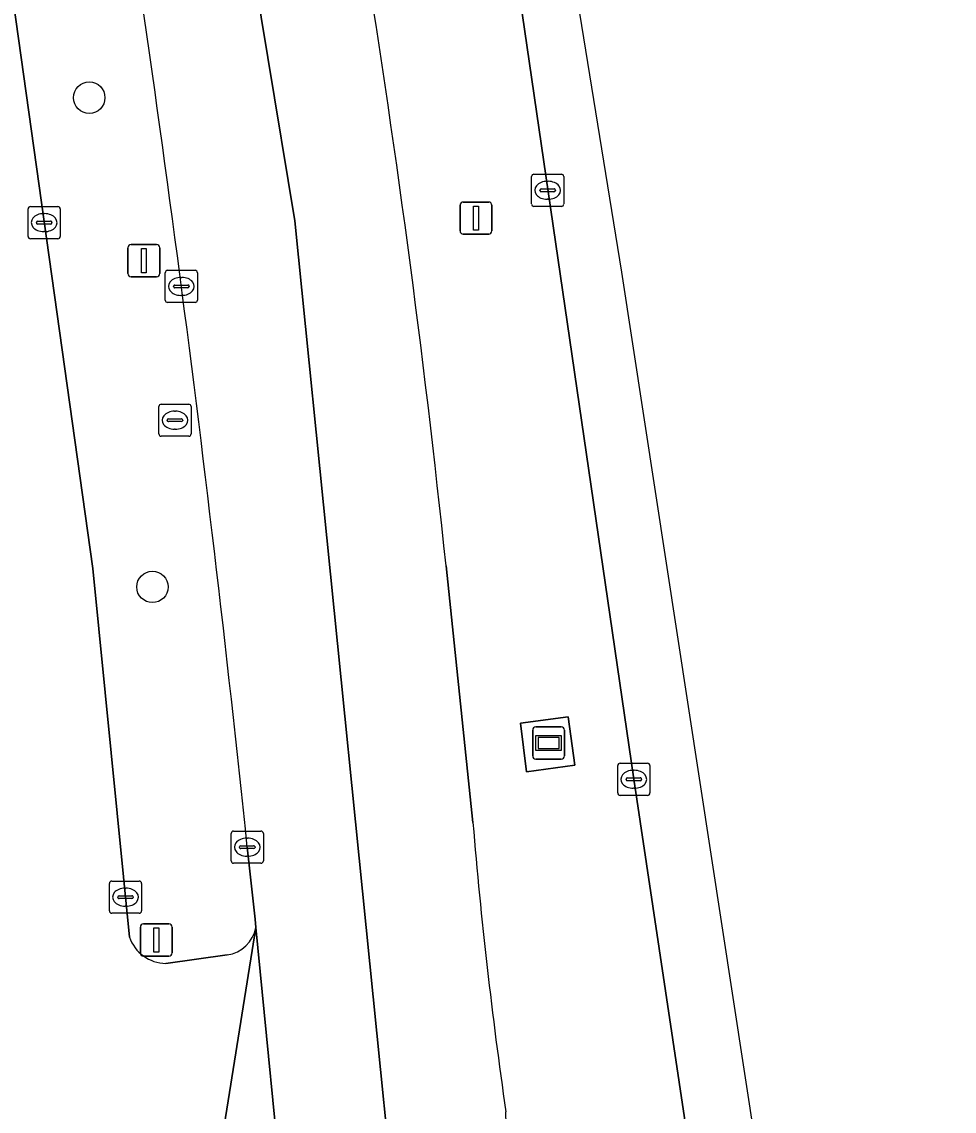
# Model space of a CAD drawing. Extents: x 162172 to 163187, y 382874 to 383685.
# Drawn here: x 163156.59 to 163185.58, y 383352.09 to 383385.96 of the extents above; entities that cross this region are included whole.
import ezdxf

# ---------------------------------------------------------------- set-up
doc = ezdxf.new("R2010")
doc.units = 0
for name, color, linetype in [('IMGEO_Berm_groen', 7, 'Continuous'), ('IMGEO_Boom', 7, 'Continuous'), ('IMGEO_Kolk', 7, 'Continuous'), ('IMGEO_Lichtmast', 7, 'Continuous'), ('IMGEO_Reclamebord', 7, 'Continuous'), ('IMGEO_Rijbaan_lokaal_open', 7, 'Continuous'), ('IMGEO_Rijbaan_regionaal_gesloten', 7, 'Continuous'), ('IMGEO_Rioolput', 7, 'Continuous'), ('IMGEO_Verkeersbordpaal', 7, 'Continuous'), ('IMGEO_Voetpad_open', 7, 'Continuous')]:
    doc.layers.add(name, color=color, linetype=linetype)

msp = doc.modelspace()

# ---------------------------------------------------------------- linework, layer by layer
at = {"layer": 'IMGEO_Berm_groen'}
for points in [[(163125.575, 383535.417), (163126.299, 383532.14), (163131.566, 383507.901), (163135.801, 383489.318), (163137.519, 383481.777), (163142.959, 383457.9), (163150.44, 383421.213), (163154.448, 383398.575), (163156.253, 383387.149), (163158.806, 383368.966), (163159.939, 383357.503)], [(163175.617, 383362.41), (163171.269, 383392.283), (163169.432, 383397.733), (163168.568, 383400.275)], [(163169.781, 383369.049), (163170.619, 383361.063)], [(163178.501, 383343.182), (163177.819, 383347.728), (163175.617, 383362.41)], [(163163.869, 383357.802), (163163.853, 383358.066), (163163.603, 383360.299)], [(163161.071, 383356.685), (163162.979, 383356.948)]]:
    msp.add_lwpolyline(points, dxfattribs=at)
msp.add_lwpolyline([(163172.281, 383362.645), (163172.096, 383364.152), (163173.579, 383364.355), (163173.784, 383362.845)], close=True, dxfattribs=at)
for centre, radius, start, end in [((162504.521, 383291.73), 662.639, 5.939545, 9.141556), ((162823.539, 383332.748), 348.14, 5.98514, 9.2905), ((163315.687, 383373.022), 145.56, 184.71261, 188.27669), ((163162.828, 383357.996), 1.059, 278.2132, 349.4217), ((163161.09, 383357.904), 1.219, 199.1994, 269.0958)]:
    msp.add_arc(centre, radius, start, end, dxfattribs=at)
at = {"layer": 'IMGEO_Boom'}
for centre in [(163158.689, 383383.603), (163160.655, 383368.392)]:
    msp.add_circle(centre, 0.489, dxfattribs=at)
at = {"layer": 'IMGEO_Kolk'}
for p, q in [((163172.441, 383380.297), (163172.441, 383381.149)), ((163172.516, 383381.223), (163173.368, 383381.223)), ((163173.442, 383381.149), (163173.442, 383380.297)), ((163172.7, 383380.717), (163172.7, 383380.729)), ((163173.138, 383380.68), (163172.74, 383380.68)), ((163172.743, 383380.766), (163173.141, 383380.766)), ((163172.929, 383381.003), (163172.954, 383381.003)), ((163173.184, 383380.729), (163173.184, 383380.717)), ((163172.952, 383380.443), (163172.927, 383380.443)), ((163156.787, 383379.291), (163156.787, 383380.143)), ((163156.862, 383380.217), (163157.714, 383380.217)), ((163157.788, 383380.143), (163157.788, 383379.291)), ((163173.368, 383380.223), (163172.516, 383380.223)), ((163157.046, 383379.711), (163157.046, 383379.723)), ((163157.484, 383379.674), (163157.086, 383379.674)), ((163157.089, 383379.76), (163157.487, 383379.76)), ((163157.275, 383379.997), (163157.3, 383379.997)), ((163157.53, 383379.723), (163157.53, 383379.711)), ((163157.298, 383379.437), (163157.273, 383379.437)), ((163157.714, 383379.217), (163156.862, 383379.217)), ((163161.052, 383377.309), (163161.052, 383378.161)), ((163161.127, 383378.235), (163161.979, 383378.235)), ((163161.54, 383378.015), (163161.565, 383378.015)), ((163162.053, 383378.161), (163162.053, 383377.309)), ((163161.311, 383377.729), (163161.311, 383377.741)), ((163161.749, 383377.692), (163161.351, 383377.692)), ((163161.354, 383377.778), (163161.752, 383377.778)), ((163161.795, 383377.741), (163161.795, 383377.729)), ((163161.563, 383377.455), (163161.538, 383377.455)), ((163161.979, 383377.235), (163161.127, 383377.235)), ((163175.119, 383361.984), (163175.119, 383362.836)), ((163175.194, 383362.91), (163176.046, 383362.91)), ((163176.12, 383362.836), (163176.12, 383361.984)), ((163175.378, 383362.404), (163175.378, 383362.416)), ((163175.421, 383362.453), (163175.819, 383362.453)), ((163175.607, 383362.69), (163175.632, 383362.69)), ((163175.862, 383362.416), (163175.862, 383362.404)), ((163175.816, 383362.367), (163175.418, 383362.367)), ((163175.63, 383362.13), (163175.605, 383362.13)), ((163176.046, 383361.91), (163175.194, 383361.91)), ((163163.101, 383359.873), (163163.101, 383360.725)), ((163163.176, 383360.799), (163164.028, 383360.799)), ((163164.102, 383360.725), (163164.102, 383359.873)), ((163163.589, 383360.579), (163163.614, 383360.579)), ((163163.36, 383360.293), (163163.36, 383360.305)), ((163163.798, 383360.256), (163163.4, 383360.256)), ((163163.403, 383360.342), (163163.801, 383360.342)), ((163163.612, 383360.019), (163163.587, 383360.019)), ((163163.844, 383360.305), (163163.844, 383360.293)), ((163164.028, 383359.799), (163163.176, 383359.799)), ((163159.316, 383358.318), (163159.316, 383359.17)), ((163159.391, 383359.244), (163160.243, 383359.244)), ((163159.804, 383359.024), (163159.829, 383359.024)), ((163160.317, 383359.17), (163160.317, 383358.318)), ((163159.575, 383358.738), (163159.575, 383358.75)), ((163160.013, 383358.701), (163159.615, 383358.701)), ((163159.618, 383358.787), (163160.016, 383358.787)), ((163160.059, 383358.75), (163160.059, 383358.738)), ((163159.827, 383358.464), (163159.802, 383358.464)), ((163160.243, 383358.244), (163159.391, 383358.244))]:
    msp.add_line(p, q, dxfattribs=at)
for points in [[(163172.441, 383380.297), (163172.441, 383381.149)], [(163172.516, 383381.223), (163173.368, 383381.223)], [(163173.442, 383381.149), (163173.442, 383380.297)], [(163156.787, 383379.291), (163156.787, 383380.143)], [(163156.862, 383380.217), (163157.714, 383380.217)], [(163157.788, 383380.143), (163157.788, 383379.291)], [(163173.368, 383380.223), (163172.516, 383380.223)], [(163157.714, 383379.217), (163156.862, 383379.217)], [(163161.052, 383377.309), (163161.052, 383378.161)], [(163161.127, 383378.235), (163161.979, 383378.235)], [(163162.053, 383378.161), (163162.053, 383377.309)], [(163161.979, 383377.235), (163161.127, 383377.235)], [(163175.119, 383361.984), (163175.119, 383362.836)], [(163175.194, 383362.91), (163176.046, 383362.91)], [(163176.12, 383362.836), (163176.12, 383361.984)], [(163176.046, 383361.91), (163175.194, 383361.91)], [(163163.101, 383359.873), (163163.101, 383360.725)], [(163163.176, 383360.799), (163164.028, 383360.799)], [(163164.102, 383360.725), (163164.102, 383359.873)], [(163164.028, 383359.799), (163163.176, 383359.799)], [(163159.316, 383358.318), (163159.316, 383359.17)], [(163159.391, 383359.244), (163160.243, 383359.244)], [(163160.317, 383359.17), (163160.317, 383358.318)], [(163160.243, 383358.244), (163159.391, 383358.244)]]:
    msp.add_lwpolyline(points, dxfattribs=at)
for centre, radius, start, end in [((163172.518, 383381.147), 0.0765, 91.552, 178.448), ((163172.518, 383381.147), 0.0765, 91.552, 178.448), ((163173.366, 383381.147), 0.0765, 1.552, 88.448), ((163173.366, 383381.147), 0.0765, 1.552, 88.448), ((163172.74, 383380.726), 0.0403, 85.8775, 175.7526), ((163172.737, 383380.716), 0.0366, 178.938, 274.7102), ((163173.141, 383380.723), 0.043, 264.8664, 352.4533), ((163173.145, 383380.728), 0.0386, 1.7309, 96.639), ((163156.864, 383380.141), 0.0765, 91.552, 178.448), ((163156.864, 383380.141), 0.0765, 91.552, 178.448), ((163157.712, 383380.141), 0.0765, 1.552, 88.448), ((163157.712, 383380.141), 0.0765, 1.552, 88.448), ((163172.518, 383380.299), 0.0765, 181.552, 268.448), ((163172.518, 383380.299), 0.0765, 181.552, 268.448), ((163173.366, 383380.299), 0.0765, 271.552, 358.448), ((163173.366, 383380.299), 0.0765, 271.552, 358.448), ((163157.086, 383379.72), 0.0403, 85.8775, 175.7526), ((163157.083, 383379.71), 0.0366, 178.938, 274.7102), ((163157.487, 383379.717), 0.043, 264.8664, 352.4533), ((163157.491, 383379.722), 0.0386, 1.7309, 96.639), ((163156.864, 383379.293), 0.0765, 181.552, 268.448), ((163156.864, 383379.293), 0.0765, 181.552, 268.448), ((163157.712, 383379.293), 0.0765, 271.552, 358.448), ((163157.712, 383379.293), 0.0765, 271.552, 358.448), ((163161.129, 383378.159), 0.0765, 91.552, 178.448), ((163161.129, 383378.159), 0.0765, 91.552, 178.448), ((163161.977, 383378.159), 0.0765, 1.552, 88.448), ((163161.977, 383378.159), 0.0765, 1.552, 88.448), ((163161.351, 383377.738), 0.0403, 85.8775, 175.7526), ((163161.348, 383377.728), 0.0366, 178.938, 274.7102), ((163161.752, 383377.735), 0.043, 264.8664, 352.4533), ((163161.756, 383377.74), 0.0386, 1.7309, 96.639), ((163161.129, 383377.311), 0.0765, 181.552, 268.448), ((163161.129, 383377.311), 0.0765, 181.552, 268.448), ((163161.977, 383377.311), 0.0765, 271.552, 358.448), ((163161.977, 383377.311), 0.0765, 271.552, 358.448), ((163175.196, 383362.834), 0.0765, 91.552, 178.448), ((163175.196, 383362.834), 0.0765, 91.552, 178.448), ((163176.044, 383362.834), 0.0765, 1.552, 88.448), ((163176.044, 383362.834), 0.0765, 1.552, 88.448), ((163175.418, 383362.413), 0.0403, 85.8775, 175.7526), ((163175.415, 383362.403), 0.0366, 178.938, 274.7102), ((163175.819, 383362.41), 0.043, 264.8664, 352.4533), ((163175.823, 383362.415), 0.0386, 1.7309, 96.639), ((163175.196, 383361.986), 0.0765, 181.552, 268.448), ((163175.196, 383361.986), 0.0765, 181.552, 268.448), ((163176.044, 383361.986), 0.0765, 271.552, 358.448), ((163176.044, 383361.986), 0.0765, 271.552, 358.448), ((163163.178, 383360.723), 0.0765, 91.552, 178.448), ((163163.178, 383360.723), 0.0765, 91.552, 178.448), ((163164.026, 383360.723), 0.0765, 1.552, 88.448), ((163164.026, 383360.723), 0.0765, 1.552, 88.448), ((163163.4, 383360.302), 0.0403, 85.8775, 175.7526), ((163163.397, 383360.292), 0.0366, 178.938, 274.7102), ((163163.801, 383360.299), 0.043, 264.8664, 352.4533), ((163163.805, 383360.304), 0.0386, 1.7309, 96.639), ((163163.178, 383359.875), 0.0765, 181.552, 268.448), ((163163.178, 383359.875), 0.0765, 181.552, 268.448), ((163164.026, 383359.875), 0.0765, 271.552, 358.448), ((163164.026, 383359.875), 0.0765, 271.552, 358.448), ((163159.393, 383359.168), 0.0765, 91.552, 178.448), ((163159.393, 383359.168), 0.0765, 91.552, 178.448), ((163160.241, 383359.168), 0.0765, 1.552, 88.448), ((163160.241, 383359.168), 0.0765, 1.552, 88.448), ((163159.615, 383358.747), 0.0403, 85.8775, 175.7526), ((163159.612, 383358.737), 0.0366, 178.938, 274.7102), ((163160.016, 383358.744), 0.043, 264.8664, 352.4533), ((163160.02, 383358.749), 0.0386, 1.7309, 96.639), ((163159.393, 383358.32), 0.0765, 181.552, 268.448), ((163159.393, 383358.32), 0.0765, 181.552, 268.448), ((163160.241, 383358.32), 0.0765, 271.552, 358.448), ((163160.241, 383358.32), 0.0765, 271.552, 358.448)]:
    msp.add_arc(centre, radius, start, end, dxfattribs=at)
for centre, major_axis, ratio, start_param, end_param in [((163172.928, 383380.723), (-0.387, 0.002), 0.722429, 4.712389, 7.853982), ((163172.953, 383380.723), (-0.39, 0.002), 0.717154, 1.570796, 4.712389), ((163157.274, 383379.717), (-0.387, 0.002), 0.722429, 4.712389, 7.853982), ((163157.299, 383379.717), (-0.39, 0.002), 0.717154, 1.570796, 4.712389), ((163161.539, 383377.735), (-0.387, 0.002), 0.722429, 4.712389, 7.853982), ((163161.564, 383377.735), (-0.39, 0.002), 0.717154, 1.570796, 4.712389), ((163175.606, 383362.41), (-0.387, 0.002), 0.722429, 4.712389, 7.853982), ((163175.631, 383362.41), (-0.39, 0.002), 0.717154, 1.570796, 4.712389), ((163163.588, 383360.299), (-0.387, 0.002), 0.722429, 4.712389, 7.853982), ((163163.613, 383360.299), (-0.39, 0.002), 0.717154, 1.570796, 4.712389), ((163159.803, 383358.744), (-0.387, 0.002), 0.722429, 4.712389, 7.853982), ((163159.828, 383358.744), (-0.39, 0.002), 0.717154, 1.570796, 4.712389)]:
    msp.add_ellipse(centre, major_axis=major_axis, ratio=ratio, start_param=start_param, end_param=end_param, dxfattribs=at)
at = {"layer": 'IMGEO_Lichtmast'}
for p, q in [((163170.318, 383380.358), (163171.108, 383380.358)), ((163171.108, 383380.358), (163170.318, 383380.358)), ((163170.218, 383379.458), (163170.218, 383380.258)), ((163170.218, 383380.258), (163170.218, 383379.458)), ((163171.208, 383380.258), (163171.208, 383379.458)), ((163171.208, 383379.458), (163171.208, 383380.258)), ((163171.108, 383379.358), (163170.318, 383379.358)), ((163170.318, 383379.358), (163171.108, 383379.358))]:
    msp.add_line(p, q, dxfattribs=at)
msp.add_lwpolyline([(163170.638, 383380.233), (163170.788, 383380.233), (163170.788, 383379.483), (163170.638, 383379.483), (163170.638, 383380.233)], dxfattribs=at)
for centre, start, end in [((163170.318, 383380.258), 90, 180), ((163170.318, 383380.258), 90, 180), ((163171.108, 383380.258), 0, 90), ((163171.108, 383380.258), 360, 90), ((163170.318, 383379.458), 180, 270), ((163170.318, 383379.458), 180, 270), ((163171.108, 383379.458), 270, 0), ((163171.108, 383379.458), 270, 0)]:
    msp.add_arc(centre, 0.1, start, end, dxfattribs=at)
at = {"layer": 'IMGEO_Reclamebord'}
for p, q in [((163172.476, 383363.139), (163172.476, 383363.939)), ((163172.476, 383363.939), (163172.476, 383363.139)), ((163172.576, 383364.039), (163173.366, 383364.039)), ((163173.366, 383364.039), (163172.576, 383364.039)), ((163173.466, 383363.939), (163173.466, 383363.139)), ((163173.466, 383363.139), (163173.466, 383363.939)), ((163173.366, 383363.039), (163172.576, 383363.039)), ((163172.576, 383363.039), (163173.366, 383363.039))]:
    msp.add_line(p, q, dxfattribs=at)
for points in [[(163172.577, 383363.771), (163173.365, 383363.771), (163173.365, 383363.307), (163172.577, 383363.307), (163172.577, 383363.771)], [(163172.642, 383363.706), (163172.642, 383363.372), (163173.3, 383363.372), (163173.3, 383363.706), (163172.642, 383363.706)]]:
    msp.add_lwpolyline(points, dxfattribs=at)
for centre, start, end in [((163172.576, 383363.939), 90, 180), ((163172.576, 383363.939), 90, 180), ((163173.366, 383363.939), 0, 90), ((163173.366, 383363.939), 360, 90), ((163172.576, 383363.139), 180, 270), ((163172.576, 383363.139), 180, 270), ((163173.366, 383363.139), 270, 0), ((163173.366, 383363.139), 270, 0)]:
    msp.add_arc(centre, 0.1, start, end, dxfattribs=at)
at = {"layer": 'IMGEO_Rijbaan_lokaal_open'}
for points in [[(163159.939, 383357.503), (163158.806, 383368.966), (163156.253, 383387.149), (163154.448, 383398.575), (163150.44, 383421.213), (163142.959, 383457.9), (163137.519, 383481.777), (163135.801, 383489.318), (163131.868, 383488.537), (163132.286, 383486.632)], [(163161.798, 383344.817), (163163.869, 383357.802)], [(163162.979, 383356.948), (163161.071, 383356.685)]]:
    msp.add_lwpolyline(points, dxfattribs=at)
for centre, radius, start, end in [((163162.828, 383357.996), 1.059, 278.2132, 349.4217), ((163161.09, 383357.904), 1.219, 199.1994, 269.0958)]:
    msp.add_arc(centre, radius, start, end, dxfattribs=at)
at = {"layer": 'IMGEO_Rijbaan_regionaal_gesloten'}
for points in [[(163123.475, 383596.881), (163122.955, 383599.339), (163118.759, 383603.243), (163118.747, 383603.254), (163119.314, 383600.72), (163127.1, 383564.262), (163141.356, 383499.978), (163144.681, 383484.603), (163152.68, 383447.832), (163156.544, 383428.142), (163160.049, 383410.249), (163165.082, 383379.772), (163168.404, 383346.811), (163172.136, 383299.035), (163172.296, 383297.079), (163175.391, 383297.043), (163174.508, 383308.812), (163173.255, 383325.512), (163172.523, 383333.207), (163171.925, 383341.259), (163171.643, 383352.068)], [(163163.603, 383360.299), (163163.853, 383358.066), (163163.869, 383357.802), (163164.792, 383348.429), (163165.716, 383336.641), (163167.287, 383316.585), (163167.834, 383308.61), (163168.518, 383297.121), (163172.296, 383297.079), (163172.136, 383299.035), (163168.404, 383346.811), (163165.082, 383379.772), (163160.049, 383410.249), (163156.544, 383428.142), (163152.68, 383447.832), (163144.681, 383484.603), (163141.356, 383499.978), (163127.1, 383564.262), (163119.314, 383600.72), (163118.747, 383603.254)], [(163185.581, 383296.635), (163185.267, 383312.873), (163184.603, 383317.203), (163175.25, 383378.176), (163171.191, 383403.178), (163164.567, 383443.985), (163153.755, 383494.754), (163152.119, 383502.432), (163147.642, 383523.455), (163136.295, 383575.927), (163132.69, 383592.598), (163129.891, 383594.832), (163145.417, 383524.671), (163160.015, 383457.008), (163160.204, 383455.481), (163163.811, 383435.168), (163167.555, 383415.107), (163171.269, 383392.283), (163175.617, 383362.41), (163177.819, 383347.728), (163178.501, 383343.182)], [(163170.619, 383361.063), (163169.781, 383369.049)]]:
    msp.add_lwpolyline(points, dxfattribs=at)
msp.add_lwpolyline([(163163.869, 383357.802), (163161.798, 383344.817), (163162.734, 383333.43), (163164.249, 383313.884), (163164.401, 383312.02), (163164.662, 383308.273), (163165.276, 383299.585), (163165.391, 383297.157), (163168.518, 383297.121), (163167.834, 383308.61), (163167.287, 383316.585), (163165.716, 383336.641), (163164.792, 383348.429)], close=True, dxfattribs=at)
for centre, radius, start, end in [((162504.521, 383291.73), 662.639, 5.939545, 9.141556), ((162823.539, 383332.748), 348.14, 5.98514, 9.2905), ((163315.687, 383373.022), 145.56, 184.71261, 188.27669)]:
    msp.add_arc(centre, radius, start, end, dxfattribs=at)
at = {"layer": 'IMGEO_Rioolput'}
for p, q in [((163160.854, 383373.148), (163160.854, 383374)), ((163160.929, 383374.074), (163161.781, 383374.074)), ((163161.855, 383374), (163161.855, 383373.148)), ((163161.113, 383373.568), (163161.113, 383373.58)), ((163161.156, 383373.617), (163161.554, 383373.617)), ((163161.342, 383373.854), (163161.367, 383373.854)), ((163161.597, 383373.58), (163161.597, 383373.568)), ((163161.551, 383373.531), (163161.153, 383373.531)), ((163161.365, 383373.294), (163161.34, 383373.294)), ((163161.781, 383373.074), (163160.929, 383373.074))]:
    msp.add_line(p, q, dxfattribs=at)
for points in [[(163160.854, 383373.148), (163160.854, 383374)], [(163160.929, 383374.074), (163161.781, 383374.074)], [(163161.855, 383374), (163161.855, 383373.148)], [(163161.781, 383373.074), (163160.929, 383373.074)]]:
    msp.add_lwpolyline(points, dxfattribs=at)
for centre, radius, start, end in [((163160.931, 383373.998), 0.0765, 91.552, 178.448), ((163160.931, 383373.998), 0.0765, 91.552, 178.448), ((163161.779, 383373.998), 0.0765, 1.552, 88.448), ((163161.779, 383373.998), 0.0765, 1.552, 88.448), ((163161.153, 383373.577), 0.0403, 85.8775, 175.7526), ((163161.15, 383373.567), 0.0366, 178.938, 274.7102), ((163161.554, 383373.574), 0.043, 264.8664, 352.4533), ((163161.558, 383373.579), 0.0386, 1.7309, 96.639), ((163160.931, 383373.15), 0.0765, 181.552, 268.448), ((163160.931, 383373.15), 0.0765, 181.552, 268.448), ((163161.779, 383373.15), 0.0765, 271.552, 358.448), ((163161.779, 383373.15), 0.0765, 271.552, 358.448)]:
    msp.add_arc(centre, radius, start, end, dxfattribs=at)
for centre, major_axis, ratio, start_param, end_param in [((163161.341, 383373.574), (-0.387, 0.002), 0.722429, 4.712389, 7.853982), ((163161.366, 383373.574), (-0.39, 0.002), 0.717154, 1.570796, 4.712389)]:
    msp.add_ellipse(centre, major_axis=major_axis, ratio=ratio, start_param=start_param, end_param=end_param, dxfattribs=at)
at = {"layer": 'IMGEO_Verkeersbordpaal'}
for p, q in [((163159.991, 383379.034), (163160.781, 383379.034)), ((163160.781, 383379.034), (163159.991, 383379.034)), ((163159.891, 383378.134), (163159.891, 383378.934)), ((163159.891, 383378.934), (163159.891, 383378.134)), ((163160.881, 383378.934), (163160.881, 383378.134)), ((163160.881, 383378.134), (163160.881, 383378.934)), ((163160.781, 383378.034), (163159.991, 383378.034)), ((163159.991, 383378.034), (163160.781, 383378.034)), ((163160.278, 383357.012), (163160.278, 383357.812)), ((163160.278, 383357.812), (163160.278, 383357.012)), ((163160.378, 383357.912), (163161.168, 383357.912)), ((163161.168, 383357.912), (163160.378, 383357.912)), ((163161.268, 383357.812), (163161.268, 383357.012)), ((163161.268, 383357.012), (163161.268, 383357.812)), ((163161.168, 383356.912), (163160.378, 383356.912)), ((163160.378, 383356.912), (163161.168, 383356.912))]:
    msp.add_line(p, q, dxfattribs=at)
for points in [[(163160.311, 383378.909), (163160.461, 383378.909), (163160.461, 383378.159), (163160.311, 383378.159), (163160.311, 383378.909)], [(163160.698, 383357.787), (163160.848, 383357.787), (163160.848, 383357.037), (163160.698, 383357.037), (163160.698, 383357.787)]]:
    msp.add_lwpolyline(points, dxfattribs=at)
for centre, start, end in [((163159.991, 383378.934), 90, 180), ((163159.991, 383378.934), 90, 180), ((163160.781, 383378.934), 0, 90), ((163160.781, 383378.934), 360, 90), ((163159.991, 383378.134), 180, 270), ((163159.991, 383378.134), 180, 270), ((163160.781, 383378.134), 270, 0), ((163160.781, 383378.134), 270, 0), ((163160.378, 383357.812), 90, 180), ((163160.378, 383357.812), 90, 180), ((163161.168, 383357.812), 0, 90), ((163161.168, 383357.812), 360, 90), ((163160.378, 383357.012), 180, 270), ((163160.378, 383357.012), 180, 270), ((163161.168, 383357.012), 270, 0), ((163161.168, 383357.012), 270, 0)]:
    msp.add_arc(centre, 0.1, start, end, dxfattribs=at)
at = {"layer": 'IMGEO_Voetpad_open'}
msp.add_lwpolyline([(163173.784, 383362.845), (163173.579, 383364.355), (163172.096, 383364.152), (163172.281, 383362.645)], close=True, dxfattribs=at)

doc.saveas('drawing.dxf')
